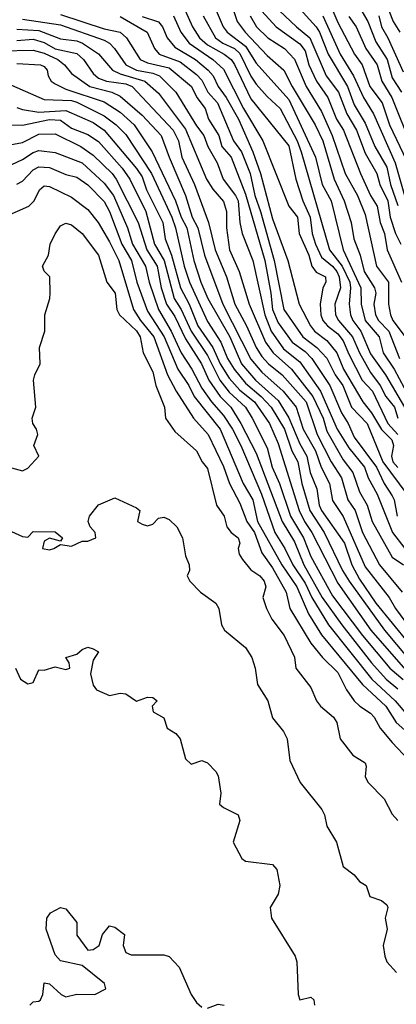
# Model space of a CAD drawing. Header units: metres. Extents: x -51132 to -49532, y -231222 to -229437.
# Tile 533 of 656: x -50322 to -50288, y -229895 to -229804. Entities that reach past the tile are written whole.
import ezdxf

# ---------------------------------------------------------------- set-up
doc = ezdxf.new("R2010")
doc.units = ezdxf.units.M
for name, color, linetype in [('CONTOUR_HALF', 8, 'Continuous'), ('CONTOUR_INDEX', 1, 'Continuous'), ('CONTOUR_INTER', 3, 'Continuous')]:
    doc.layers.add(name, color=color, linetype=linetype)

msp = doc.modelspace()

# ---------------------------------------------------------------- linework, layer by layer
at = {"layer": 'CONTOUR_HALF'}
for points, elevation in [([(-50294.198, -229801.759), (-50293.08, -229804.356), (-50291.551, -229807.259), (-50290.857, -229808.259), (-50290.141, -229810.259), (-50289.012, -229811.759), (-50288.347, -229813.759), (-50286.427, -229817.759)], 59.5), ([(-50291.495, -229802.259), (-50290.33, -229804.259), (-50289.58, -229806.13), (-50288.54, -229807.759), (-50288.08, -229809.442), (-50287.222, -229810.759)], 58.5), ([(-50302.671, -229803.259), (-50302.323, -229804.259), (-50301.592, -229805.259), (-50299.58, -229807.384), (-50298.052, -229808.759), (-50297.28, -229810.259), (-50295.165, -229813.759), (-50294.469, -229815.259), (-50293.431, -229818.759), (-50292.493, -229820.759), (-50291.869, -229822.759), (-50291.604, -229824.259), (-50291.031, -229825.759), (-50290.668, -229827.259), (-50289.713, -229828.759), (-50289.602, -229829.259), (-50289.779, -229830.259), (-50289.618, -229831.259), (-50289.352, -229831.759), (-50288.409, -229832.759), (-50287.424, -229835.259)], 62.5), ([(-50300.08, -229803.321), (-50298.749, -229804.759), (-50296.58, -229806.309), (-50296.08, -229806.979), (-50295.742, -229808.259), (-50295.047, -229809.759), (-50294.012, -229811.259), (-50293.207, -229813.259), (-50292.548, -229814.259), (-50291.002, -229818.259), (-50290.082, -229820.259), (-50289.474, -229821.259), (-50289.181, -229822.759), (-50288.785, -229823.759), (-50288.557, -229825.259), (-50287.221, -229828.259)], 61.5), ([(-50296.886, -229802.759), (-50295.08, -229804.748), (-50294.784, -229805.259), (-50293.986, -229807.259), (-50292.208, -229810.259), (-50291.58, -229811.946), (-50290.58, -229813.613), (-50289.695, -229815.759), (-50288.58, -229817.673), (-50288.23, -229819.259), (-50287.58, -229821.187)], 60.5), ([(-50288.393, -229803.259), (-50287.986, -229804.259), (-50287.386, -229805.259)], 57.5), ([(-50322.08, -229804.056), (-50318.58, -229804.588), (-50314.58, -229805.976), (-50314.077, -229806.259), (-50313.603, -229806.759), (-50312.577, -229808.259), (-50311.598, -229808.759), (-50310.08, -229809.032), (-50309.472, -229809.259), (-50307.975, -229810.759), (-50306.08, -229813.879), (-50305.4, -229814.759), (-50305.028, -229815.759), (-50304.185, -229817.259), (-50303.631, -229818.759), (-50302.483, -229820.259), (-50302.253, -229820.759), (-50302.093, -229822.759), (-50301.869, -229823.759), (-50300.889, -229826.259), (-50299.807, -229831.259), (-50299.198, -229832.759), (-50298.08, -229834.392), (-50296.58, -229835.564), (-50294.662, -229838.259), (-50293.151, -229841.759), (-50292.08, -229843.475), (-50290.629, -229845.259), (-50290.298, -229846.259), (-50289.47, -229847.759), (-50288.053, -229851.259), (-50286.916, -229852.759)], 66.5), ([(-50313.08, -229803.821), (-50310.621, -229805.259), (-50309.947, -229806.759), (-50309.503, -229807.259), (-50307.58, -229807.983), (-50306.08, -229809.144), (-50305.58, -229809.671), (-50305.026, -229810.759), (-50304.153, -229811.759), (-50302.667, -229815.259), (-50301.939, -229816.259), (-50301.128, -229818.259), (-50300.705, -229820.259), (-50300.18, -229821.759), (-50298.94, -229826.259), (-50298.06, -229830.759), (-50296.308, -229833.259), (-50295.001, -229834.259), (-50294.08, -229835.242), (-50293.338, -229836.759), (-50292.619, -229837.759), (-50291.832, -229839.759), (-50290.388, -229841.259), (-50288.944, -229844.759), (-50286.751, -229847.759)], 65.5), ([(-50308.18, -229803.759), (-50307.523, -229805.259), (-50306.748, -229806.259), (-50304.585, -229807.759), (-50303.58, -229808.646), (-50301.743, -229812.259), (-50299.99, -229815.259), (-50297.583, -229821.259), (-50296.805, -229822.259), (-50296.631, -229823.759), (-50295.749, -229825.759), (-50295.466, -229826.759), (-50295.08, -229827.338), (-50294.208, -229827.759), (-50294.178, -229828.259), (-50294.473, -229828.759), (-50294.711, -229830.259), (-50294.656, -229831.259), (-50294.459, -229831.759), (-50294.04, -229832.259), (-50293.08, -229833.012), (-50292.58, -229833.632), (-50292.08, -229834.871), (-50290.848, -229837.259), (-50289.9, -229838.259), (-50288.496, -229841.259), (-50287.558, -229842.259)], 64.5), ([(-50305.473, -229803.759), (-50304.325, -229805.759), (-50303.641, -229806.259), (-50302.58, -229806.747), (-50302.08, -229807.203), (-50301.08, -229809.296), (-50300.58, -229810.021), (-50299.58, -229811.173), (-50298.375, -229812.259), (-50296.834, -229815.259), (-50296.442, -229816.259), (-50293.856, -229825.259), (-50292.69, -229826.759), (-50291.993, -229828.259), (-50291.908, -229828.759), (-50292.036, -229830.259), (-50291.933, -229831.259), (-50291.716, -229831.759), (-50290.982, -229832.759), (-50290.08, -229834.845), (-50288.689, -229836.759), (-50286.949, -229839.759)], 63.5), ([(-50322.58, -229806.022), (-50321.08, -229805.896), (-50320.08, -229806.212), (-50319.08, -229806.772), (-50317.08, -229807.209), (-50316.468, -229807.759), (-50315.58, -229809.055), (-50315.08, -229809.471), (-50314.347, -229809.759), (-50312.58, -229810.004), (-50311.982, -229810.259), (-50308.225, -229814.259), (-50307.743, -229815.259), (-50307.437, -229816.759), (-50306.265, -229819.259), (-50304.967, -229822.759), (-50304.372, -229825.259), (-50303.325, -229827.759), (-50302.553, -229830.259), (-50301.483, -229832.259), (-50300.601, -229834.259), (-50300.08, -229835.076), (-50299.451, -229835.759), (-50298.19, -229836.759), (-50295.999, -229839.259), (-50294.972, -229842.259), (-50293.69, -229844.759), (-50292.756, -229846.259), (-50292.161, -229848.259), (-50291.504, -229849.259), (-50290.818, -229851.259), (-50289.255, -229854.259), (-50287.162, -229856.759)], 67.5), ([(-50322.58, -229808.136), (-50320.415, -229808.259), (-50320.08, -229808.413), (-50319.803, -229808.759), (-50319.71, -229809.259), (-50319.442, -229809.759), (-50319.08, -229810.008), (-50318.08, -229810.482), (-50314.58, -229811.655), (-50313.08, -229812.603), (-50311.805, -229813.759), (-50310.157, -229816.259), (-50307.999, -229820.759), (-50307.477, -229822.259), (-50306.971, -229823.259), (-50306.335, -229826.259), (-50305.677, -229828.259), (-50305.03, -229829.759), (-50303.016, -229833.259), (-50301.926, -229835.759), (-50300.659, -229837.259), (-50298.58, -229839.126), (-50297.58, -229840.718), (-50296.58, -229843.124), (-50295.92, -229844.259), (-50295.627, -229845.759), (-50295.025, -229847.259), (-50294.806, -229848.759), (-50294.588, -229849.259), (-50292.465, -229852.259), (-50291.795, -229854.259), (-50291.08, -229855.566), (-50289.58, -229857.779), (-50286.58, -229861.438)], 68.5), ([(-50322.58, -229812.191), (-50322.08, -229812.368), (-50320.58, -229812.605), (-50318.08, -229812.455), (-50315.58, -229813.552), (-50314.568, -229814.259), (-50311.58, -229817.791), (-50311.08, -229818.56), (-50310.68, -229819.759), (-50309.163, -229822.759), (-50308.97, -229824.259), (-50308.384, -229825.759), (-50307.535, -229828.759), (-50306.76, -229830.259), (-50305.949, -229832.259), (-50304.583, -229834.259), (-50303.896, -229835.759), (-50303.08, -229837.085), (-50302.08, -229838.166), (-50300.754, -229839.259), (-50299.366, -229841.259), (-50298.58, -229843.086), (-50296.642, -229849.259), (-50296.158, -229850.259), (-50295.467, -229851.259), (-50293.08, -229855.947), (-50290.043, -229860.259), (-50285.58, -229865.372)], 69.5), ([(-50323.58, -229815.666), (-50322.08, -229815.394), (-50320.58, -229814.631), (-50319.08, -229814.592), (-50316.717, -229815.759), (-50315.58, -229816.574), (-50313.822, -229818.259), (-50313.466, -229818.759), (-50311.453, -229822.759), (-50310.644, -229825.259), (-50309.697, -229826.759), (-50309.332, -229828.759), (-50308.844, -229830.259), (-50308.08, -229831.414), (-50307.08, -229833.449), (-50305.623, -229835.759), (-50304.946, -229837.259), (-50303.899, -229838.759), (-50302.919, -229839.759), (-50301.996, -229841.259), (-50300.58, -229843.968), (-50298.186, -229850.259), (-50297.08, -229852.133), (-50296.215, -229854.259), (-50294.527, -229857.259), (-50292.729, -229859.759), (-50289.98, -229863.259), (-50288.652, -229864.759), (-50287.58, -229865.656)], 70.5), ([(-50322.58, -229819.219), (-50322.08, -229818.944), (-50321.08, -229817.924), (-50320.58, -229817.646), (-50319.58, -229817.684), (-50318.08, -229818.337), (-50317.08, -229818.588), (-50316.08, -229819.288), (-50314.58, -229820.821), (-50314.061, -229821.759), (-50312.955, -229824.759), (-50312.052, -229826.259), (-50311.575, -229828.259), (-50310.58, -229830.923), (-50309.039, -229833.259), (-50307.8, -229836.259), (-50306.784, -229837.759), (-50306.276, -229838.759), (-50303.892, -229841.759), (-50301.773, -229846.759), (-50300.904, -229848.259), (-50300.462, -229850.259), (-50298.244, -229854.259), (-50296.854, -229856.259), (-50295.78, -229858.759), (-50294.58, -229860.693), (-50290.818, -229865.259), (-50288.675, -229867.259), (-50287.729, -229868.759), (-50282.088, -229873.759)], 71.5), ([(-50323.08, -229845.33), (-50322.08, -229845.6), (-50321.58, -229845.367), (-50320.575, -229844.259), (-50321.019, -229843.259), (-50320.667, -229842.259), (-50320.775, -229841.759), (-50321.13, -229841.259), (-50321.182, -229840.759), (-50320.847, -229839.759), (-50321.057, -229837.259), (-50320.939, -229836.759), (-50320.439, -229835.759), (-50320.5, -229834.259), (-50320.032, -229832.759), (-50320.031, -229831.259), (-50319.551, -229829.759), (-50319.53, -229829.259), (-50319.565, -229827.759), (-50320.08, -229827.226), (-50320.23, -229826.759), (-50319.682, -229825.759), (-50319.53, -229824.759), (-50319.08, -229823.804), (-50318.58, -229823.052), (-50318.08, -229822.833), (-50317.58, -229822.962), (-50316.58, -229823.778), (-50315.08, -229825.75), (-50314.327, -229828.259), (-50313.564, -229829.259), (-50313.407, -229830.759), (-50313.147, -229831.259), (-50311.58, -229832.715), (-50311.246, -229833.259), (-50310.988, -229834.759), (-50310.08, -229836.491), (-50309.814, -229837.759), (-50309.026, -229839.759), (-50308.92, -229840.759), (-50308.08, -229841.996), (-50306.08, -229843.753), (-50305.559, -229844.759), (-50305.08, -229845.378), (-50304.249, -229848.759), (-50303.542, -229849.759), (-50303.279, -229850.759), (-50302.877, -229851.259), (-50302.241, -229851.759), (-50302.102, -229852.259), (-50302.231, -229852.759), (-50302.165, -229853.259), (-50301.853, -229853.759), (-50301.08, -229854.706), (-50300.256, -229855.259), (-50299.841, -229855.759), (-50299.711, -229856.259), (-50299.992, -229857.259), (-50299.645, -229858.259), (-50299.162, -229859.259), (-50298.018, -229860.759), (-50297.08, -229862.738), (-50296.944, -229863.759), (-50295.58, -229865.522), (-50295.034, -229866.759), (-50294.662, -229867.259), (-50293.476, -229868.259), (-50293.163, -229868.759), (-50292.861, -229870.259), (-50291.69, -229871.759), (-50290.58, -229872.474), (-50290.465, -229872.759), (-50290.58, -229873.761), (-50290.292, -229874.259), (-50288.823, -229875.759), (-50288.08, -229877.196), (-50287.58, -229877.764)], 72.5), ([(-50322.73, -229863.759), (-50322.245, -229864.759), (-50321.58, -229865.192), (-50321.08, -229865.082), (-50320.58, -229863.907), (-50320.08, -229863.941), (-50319.08, -229863.618), (-50318.08, -229863.868), (-50317.725, -229863.759), (-50317.793, -229863.259), (-50318.089, -229862.759), (-50317.08, -229862.453), (-50316.58, -229862.025), (-50316.08, -229861.824), (-50315.58, -229861.987), (-50315.083, -229862.259), (-50315.58, -229863.022), (-50315.835, -229864.259), (-50315.58, -229865.318), (-50315.27, -229865.759), (-50314.08, -229866.259), (-50313.08, -229866.054), (-50312.58, -229866.116), (-50311.58, -229866.779), (-50310.58, -229866.428), (-50310.08, -229866.457), (-50309.678, -229866.759), (-50310.144, -229867.259), (-50310.051, -229867.759), (-50309.08, -229868.312), (-50308.787, -229869.259), (-50307.973, -229869.759), (-50307.582, -229870.259), (-50307.08, -229872.108), (-50306.58, -229872.58), (-50305.58, -229872.255), (-50305.08, -229872.473), (-50304.287, -229873.259), (-50304.08, -229873.644), (-50303.851, -229875.259), (-50303.97, -229876.259), (-50303.58, -229876.583), (-50302.257, -229877.259), (-50302.108, -229877.759), (-50302.692, -229879.759), (-50301.922, -229881.259), (-50301.58, -229881.505), (-50299.08, -229881.812), (-50298.695, -229882.259), (-50298.403, -229883.759), (-50298.58, -229884.549), (-50299.305, -229885.759), (-50299.191, -229886.759), (-50297.007, -229890.259), (-50296.839, -229890.759), (-50296.727, -229893.759), (-50296.584, -229894.259), (-50295.58, -229894.015), (-50295.304, -229894.259), (-50295.215, -229894.759)], 73.5)]:
    msp.add_lwpolyline(points, dxfattribs=dict(at, elevation=elevation))
at = {"layer": 'CONTOUR_INDEX'}
for points, elevation in [([(-50311.08, -229803.809), (-50309.58, -229804.307), (-50309.204, -229804.759), (-50308.777, -229805.759), (-50308.08, -229806.62), (-50306.179, -229807.759), (-50304.996, -229808.759), (-50304.555, -229809.259), (-50304.09, -229810.259), (-50303.336, -229811.259), (-50302.227, -229813.259), (-50300.885, -229816.259), (-50300.203, -229818.259), (-50299.08, -229822.421), (-50297.688, -229826.259), (-50296.631, -229830.259), (-50295.591, -229832.259), (-50295.22, -229832.759), (-50294.08, -229833.6), (-50293.186, -229834.759), (-50292.558, -229836.259), (-50290.788, -229839.259), (-50290, -229840.259), (-50289.08, -229841.788), (-50288.125, -229842.759), (-50287.967, -229843.259), (-50288.155, -229844.259), (-50288.029, -229844.759), (-50287.58, -229845.305)], 65), ([(-50294.461, -229803.759), (-50292.876, -229807.259), (-50291.642, -229809.259), (-50290.738, -229811.259), (-50289.796, -229812.759), (-50287.809, -229817.259), (-50286.965, -229820.259)], 60), ([(-50323.08, -229813.787), (-50322.08, -229813.815), (-50319.58, -229813.294), (-50318.58, -229813.357), (-50317.58, -229814.066), (-50316.08, -229814.655), (-50315.08, -229815.303), (-50312.922, -229817.759), (-50312.208, -229818.759), (-50310.75, -229821.759), (-50309.935, -229824.759), (-50309.038, -229826.259), (-50308.128, -229829.759), (-50307.475, -229830.759), (-50306.567, -229832.759), (-50305.08, -229835.004), (-50303.937, -229837.259), (-50303.08, -229838.371), (-50301.558, -229839.759), (-50300.95, -229840.759), (-50299.58, -229843.48), (-50299.114, -229845.259), (-50298.439, -229846.759), (-50297.43, -229849.759), (-50296.23, -229851.759), (-50295.58, -229853.48), (-50293.58, -229857.09), (-50290.829, -229860.759), (-50288.302, -229863.759), (-50287.08, -229864.808)], 70)]:
    msp.add_lwpolyline(points, dxfattribs=dict(at, elevation=elevation))
at = {"layer": 'CONTOUR_INTER'}
for points, elevation in [([(-50307.113, -229803.259), (-50306.459, -229804.759), (-50305.802, -229805.759), (-50305.08, -229806.427), (-50303.537, -229807.259), (-50302.902, -229807.759), (-50302.58, -229808.218), (-50301.08, -229811.396), (-50297.58, -229815.699), (-50296.936, -229818.759), (-50296.316, -229820.759), (-50295.64, -229822.259), (-50295.458, -229823.759), (-50295.147, -229824.759), (-50294.58, -229825.954), (-50293.568, -229826.759), (-50293.161, -229827.259), (-50292.953, -229827.759), (-50292.846, -229828.759), (-50293.348, -229830.259), (-50293.295, -229831.259), (-50293.037, -229831.759), (-50291.723, -229833.259), (-50291.098, -229834.759), (-50290.08, -229836.543), (-50289.191, -229837.759), (-50288.685, -229838.759), (-50287.889, -229839.759), (-50287.557, -229840.759)], 64), ([(-50304.27, -229803.259), (-50303.612, -229804.759), (-50303.267, -229805.259), (-50301.58, -229806.534), (-50300.58, -229808.092), (-50297.58, -229811.436), (-50295.129, -229816.759), (-50294.518, -229819.259), (-50293.704, -229820.759), (-50292.601, -229825.259), (-50290.965, -229828.759), (-50290.94, -229830.259), (-50290.561, -229831.759), (-50289.291, -229833.259), (-50288.91, -229834.759), (-50287.918, -229836.259), (-50286.08, -229839.683)], 63), ([(-50298.993, -229802.759), (-50296.886, -229804.759), (-50295.648, -229805.759), (-50294.15, -229809.259), (-50293.015, -229810.759), (-50292.268, -229812.759), (-50291.366, -229814.259), (-50290.58, -229816.387), (-50289.51, -229818.259), (-50289.222, -229819.259), (-50288.499, -229820.759), (-50288.278, -229822.259), (-50287.773, -229823.759), (-50287.287, -229824.759)], 61), ([(-50318.58, -229803.628), (-50314.58, -229804.941), (-50313.109, -229805.259), (-50312.505, -229805.759), (-50311.263, -229807.759), (-50310.58, -229808.069), (-50308.58, -229808.537), (-50306.536, -229810.259), (-50306.044, -229811.259), (-50305.272, -229812.259), (-50304.977, -229813.259), (-50304.014, -229814.759), (-50303.741, -229815.759), (-50302.905, -229816.759), (-50301.58, -229820.147), (-50299.806, -229826.259), (-50299.247, -229829.259), (-50299.101, -229830.759), (-50298.58, -229831.977), (-50297.285, -229833.759), (-50296.08, -229834.621), (-50295.465, -229835.259), (-50293.831, -229837.759), (-50292.747, -229840.259), (-50292.12, -229841.259), (-50291.58, -229842.494), (-50289.523, -229845.259), (-50288.821, -229846.759), (-50288.08, -229847.897), (-50287.904, -229848.259), (-50287.64, -229849.759)], 66), ([(-50301.141, -229803.759), (-50300.547, -229804.759), (-50299.506, -229805.759), (-50297.981, -229806.759), (-50297.08, -229807.739), (-50296.001, -229810.259), (-50294.58, -229812.561), (-50293.599, -229814.759), (-50292.409, -229818.259), (-50291.27, -229820.259), (-50290.58, -229822.009), (-50289.526, -229826.759), (-50288.423, -229828.259), (-50288.417, -229830.259), (-50288.254, -229831.259), (-50288.015, -229831.759), (-50286.888, -229833.259)], 62), ([(-50292.08, -229803.807), (-50291.409, -229804.759), (-50290.506, -229806.759), (-50289.472, -229808.259), (-50289.051, -229809.759), (-50288.128, -229811.259), (-50286.296, -229815.759)], 59), ([(-50289.32, -229803.759), (-50289.079, -229804.759), (-50288.483, -229805.759), (-50287.08, -229808.897)], 58), ([(-50322.58, -229804.959), (-50320.58, -229805.106), (-50318.58, -229805.859), (-50317.08, -229806.045), (-50316.544, -229806.259), (-50315.08, -229807.247), (-50313.785, -229808.759), (-50313.08, -229809.087), (-50310.828, -229809.759), (-50309.58, -229810.849), (-50307.08, -229814.179), (-50305.158, -229818.759), (-50304.58, -229819.7), (-50303.58, -229820.813), (-50303.311, -229821.759), (-50303.333, -229823.259), (-50303.045, -229825.259), (-50302.139, -229827.259), (-50301.225, -229830.259), (-50299.74, -229833.759), (-50299.019, -229834.759), (-50297.356, -229836.259), (-50295.394, -229838.759), (-50294.423, -229840.759), (-50294.08, -229841.965), (-50292.58, -229844.575), (-50291.691, -229845.759), (-50291.08, -229847.533), (-50290.377, -229848.759), (-50289.935, -229850.259), (-50288.08, -229853.536), (-50287.053, -229854.259)], 67), ([(-50324.08, -229806.979), (-50321.08, -229806.895), (-50320.08, -229807.188), (-50318.813, -229807.759), (-50318.216, -229808.259), (-50317.58, -229809.036), (-50315.888, -229810.259), (-50313.857, -229810.759), (-50313.08, -229811.133), (-50311.08, -229812.876), (-50309.316, -229814.759), (-50308.599, -229816.759), (-50307.094, -229820.259), (-50306.485, -229822.259), (-50305.951, -229823.259), (-50305.343, -229825.759), (-50303.663, -229830.259), (-50301.08, -229835.344), (-50300.08, -229836.521), (-50298.097, -229838.259), (-50296.921, -229839.759), (-50296.274, -229841.759), (-50295.127, -229843.759), (-50294.613, -229845.259), (-50293.84, -229846.759), (-50293.58, -229848.319), (-50292.58, -229849.811), (-50290.58, -229854.446), (-50288.373, -229857.259), (-50287.79, -229858.259), (-50286.58, -229859.875)], 68), ([(-50323.08, -229810.139), (-50320.08, -229811.438), (-50317.58, -229811.541), (-50317.08, -229811.687), (-50314.58, -229812.949), (-50313.468, -229813.759), (-50312.58, -229814.66), (-50310.21, -229818.259), (-50308.357, -229822.259), (-50307.997, -229823.259), (-50307.208, -229826.759), (-50306.709, -229828.259), (-50305.08, -229831.863), (-50303.825, -229833.759), (-50303.223, -229835.259), (-50302.624, -229836.259), (-50301.58, -229837.537), (-50300.139, -229838.759), (-50299.214, -229839.759), (-50297.98, -229841.759), (-50297.3, -229843.759), (-50296.746, -229844.759), (-50296.406, -229846.759), (-50295.671, -229849.259), (-50294.332, -229851.259), (-50292.654, -229854.759), (-50292.048, -229855.759), (-50288.784, -229860.259), (-50286.58, -229862.896)], 69), ([(-50323.58, -229817.654), (-50322.08, -229816.95), (-50321.08, -229816.303), (-50320.58, -229816.143), (-50319.08, -229816.317), (-50316.58, -229817.254), (-50314.58, -229819.153), (-50313.714, -229820.259), (-50312.416, -229823.259), (-50311.973, -229824.759), (-50310.773, -229826.759), (-50310.438, -229828.259), (-50309.58, -229830.751), (-50308.396, -229832.759), (-50307.497, -229834.759), (-50306.509, -229836.259), (-50305.58, -229837.987), (-50304.693, -229839.259), (-50303.58, -229840.51), (-50302.754, -229841.759), (-50301.988, -229843.259), (-50300.109, -229847.759), (-50298.871, -229851.259), (-50297.956, -229852.759), (-50297.231, -229854.259), (-50296.08, -229855.92), (-50295.467, -229857.259), (-50293.947, -229859.759), (-50289.948, -229864.759), (-50287.816, -229866.759), (-50285.654, -229869.259)], 71), ([(-50323.58, -229822.181), (-50321.491, -229821.259), (-50320.998, -229820.759), (-50320.501, -229819.759), (-50320.08, -229819.39), (-50319.58, -229819.455), (-50317.58, -229820.422), (-50316.08, -229821.56), (-50315.121, -229822.759), (-50314.08, -229824.535), (-50313.22, -229826.259), (-50311.863, -229830.759), (-50311.234, -229831.759), (-50309.987, -229833.259), (-50308.74, -229836.759), (-50307.945, -229838.259), (-50306.343, -229840.759), (-50305.012, -229842.259), (-50303.58, -229845.187), (-50303.053, -229846.759), (-50302.08, -229848.575), (-50301.446, -229850.259), (-50300.753, -229851.259), (-50300.08, -229853.138), (-50299.08, -229854.525), (-50297.828, -229856.759), (-50297.492, -229858.259), (-50295.58, -229861.439), (-50294.503, -229862.759), (-50293.08, -229864.141), (-50292.286, -229865.759), (-50291.58, -229866.764), (-50291.062, -229867.259), (-50290.08, -229867.877), (-50289.738, -229868.259), (-50289.191, -229869.259), (-50288.08, -229870.591), (-50286.58, -229872.195)], 72), ([(-50323.08, -229851.174), (-50322.08, -229851.653), (-50321.58, -229851.699), (-50321.08, -229851.18), (-50319.08, -229851.212), (-50318.393, -229851.759), (-50318.58, -229852.071), (-50319.58, -229851.798), (-50320.08, -229852.067), (-50320.22, -229852.759), (-50319.58, -229852.868), (-50319.186, -229852.759), (-50318.58, -229852.364), (-50317.58, -229852.541), (-50316.58, -229852.081), (-50316.08, -229852.08), (-50315.334, -229851.759), (-50315.383, -229851.259), (-50315.855, -229850.759), (-50316.028, -229850.259), (-50315.899, -229849.759), (-50315.08, -229848.739), (-50313.58, -229848.086), (-50311.58, -229849.012), (-50311.288, -229849.259), (-50311.503, -229850.259), (-50311.08, -229850.501), (-50310.58, -229850.654), (-50310.08, -229850.501), (-50309.58, -229849.968), (-50309.08, -229849.875), (-50308.58, -229850.066), (-50307.889, -229850.759), (-50307.363, -229851.759), (-50307.08, -229853.429), (-50306.76, -229854.259), (-50306.729, -229854.759), (-50306.926, -229855.259), (-50306.678, -229855.759), (-50305.703, -229856.759), (-50304.31, -229857.759), (-50304.034, -229858.259), (-50303.79, -229859.759), (-50303.497, -229860.259), (-50301.58, -229861.837), (-50300.975, -229862.759), (-50300.671, -229863.759), (-50300.457, -229865.259), (-50299.529, -229866.759), (-50299.08, -229868.316), (-50298.08, -229869.565), (-50297.747, -229870.259), (-50297.49, -229872.259), (-50296.542, -229874.259), (-50294.564, -229876.759), (-50294.297, -229877.259), (-50294.08, -229878.279), (-50293.198, -229879.759), (-50292.58, -229881.982), (-50291.58, -229882.753), (-50291.08, -229883.368), (-50290.469, -229883.759), (-50290.139, -229884.759), (-50289.08, -229885.122), (-50288.58, -229885.525), (-50288.472, -229885.759), (-50288.73, -229886.759), (-50288.551, -229887.759), (-50288.915, -229889.259), (-50288.763, -229890.259), (-50288.58, -229890.762), (-50287.687, -229891.759)], 73), ([(-50321.39, -229894.759), (-50321.08, -229894.456), (-50320.58, -229894.399), (-50320.419, -229894.259), (-50320.2, -229893.759), (-50320.08, -229892.7), (-50319.58, -229892.785), (-50318.524, -229893.759), (-50318.08, -229893.982), (-50317.08, -229893.753), (-50315.413, -229893.759), (-50314.4, -229893.259), (-50314.546, -229892.759), (-50316.58, -229891.11), (-50318.58, -229890.66), (-50319.08, -229890.13), (-50319.904, -229887.759), (-50319.846, -229886.759), (-50319.488, -229886.259), (-50318.58, -229885.774), (-50318.08, -229885.877), (-50317.08, -229887.146), (-50317.08, -229888.312), (-50316.08, -229889.683), (-50315.58, -229889.637), (-50315.022, -229889.259), (-50314.712, -229888.259), (-50314.08, -229887.456), (-50313.58, -229887.589), (-50312.703, -229888.259), (-50312.829, -229889.259), (-50312.58, -229889.897), (-50312.08, -229890.114), (-50309.08, -229890.113), (-50308.58, -229890.275), (-50307.658, -229891.259), (-50306.572, -229893.759), (-50306.08, -229894.502), (-50305.58, -229894.95)], 74), ([(-50305.08, -229895.033), (-50304.08, -229894.656), (-50303.542, -229894.759)], 74)]:
    msp.add_lwpolyline(points, dxfattribs=dict(at, elevation=elevation))

doc.saveas('drawing.dxf')
